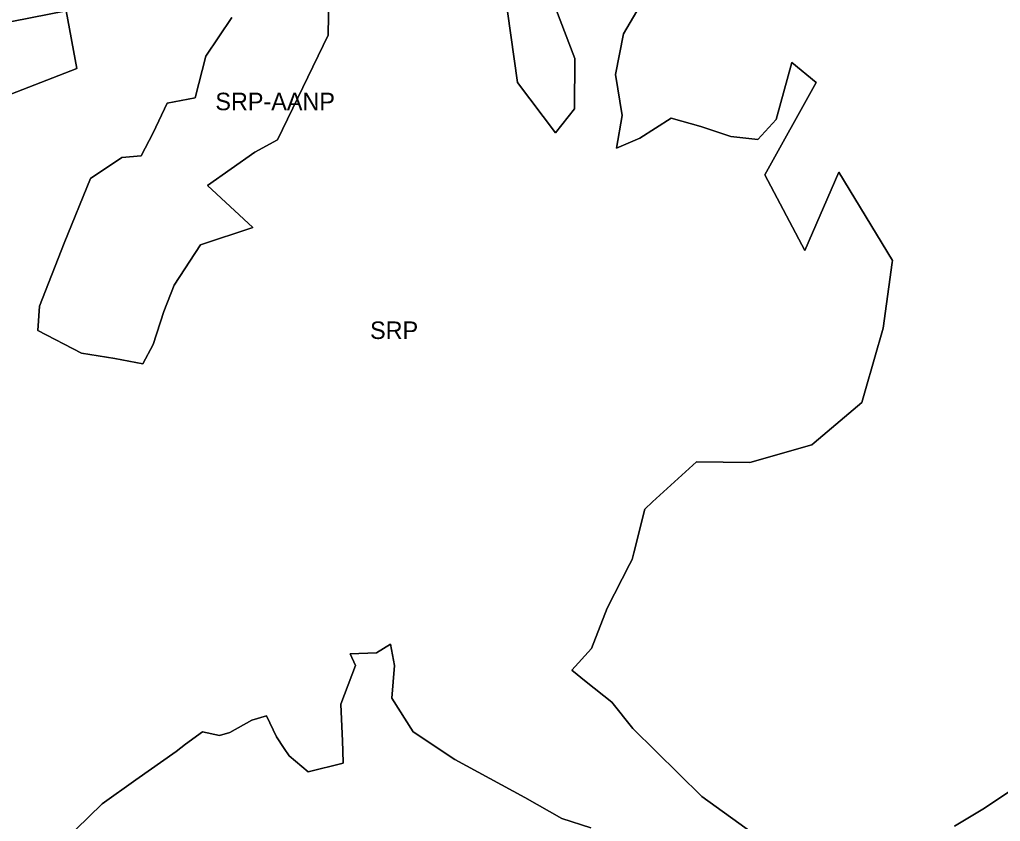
# Model space of a CAD drawing. Extents: x 598968 to 613553, y 4409678 to 4430833.
# Drawn here: x 609841 to 610514, y 4416716 to 4417266 of the extents above; entities that cross this region are included whole.
import ezdxf

# ---------------------------------------------------------------- set-up
doc = ezdxf.new("R2010")
doc.units = 0
doc.layers.add('Sòl Rústic Protegit', color=7, linetype='Continuous')
doc.layers.add('Sòl Rústic Protegit - Alt Nivell de Protecció', color=7, linetype='Continuous')

msp = doc.modelspace()

# ---------------------------------------------------------------- linework, layer by layer
at = {"layer": 'Sòl Rústic Protegit'}
for points in [[(610053.9919, 4417323.6158), (610052.7927, 4417255.2588), (610018.0145, 4417183.304), (610002.4243, 4417174.9094), (609970.0447, 4417152.1236), (610001.2251, 4417123.3418), (609965.2477, 4417111.3494), (609947.2591, 4417083.7668), (609940.0637, 4417065.778), (609932.8681, 4417042.9924), (609925.6727, 4417029.8006), (609906.4847, 4417033.3984), (609883.6991, 4417036.9962), (609853.7179, 4417052.5864), (609854.9171, 4417069.3758), (609871.7067, 4417112.5486), (609889.6953, 4417156.9206), (609911.2817, 4417171.3116), (609924.4735, 4417172.5108), (609932.8681, 4417188.101), (609942.4621, 4417208.4882), (609961.6501, 4417212.086), (609968.8455, 4417240.8678), (609986.8341, 4417267.2512)], [(610206.0895, 4417281.1878), (610222.0923, 4417239.1844), (610221.7173, 4417204.6844), (610208.7173, 4417188.1844), (610182.6839, 4417222.6746), (610175.8573, 4417271.4356)], [(609823.9609, 4417262.2304), (609873.1299, 4417271.8244), (609880.3255, 4417232.2492), (609778.3897, 4417192.6742)], [(610344.2797, 4416707.6844), (610309.0923, 4416733.1844), (610293.3423, 4416748.6844), (610261.8423, 4416779.6844), (610247.2797, 4416797.6844), (610229.8423, 4416811.6844), (610219.8423, 4416819.6844), (610233.5297, 4416834.6844), (610244.2797, 4416862.1844), (610259.4047, 4416892.1844), (610261.2797, 4416895.6844), (610262.4047, 4416900.1844), (610269.9673, 4416930.1844), (610275.2173, 4416935.1844), (610305.5297, 4416962.6844), (610341.9673, 4416962.1844), (610384.4673, 4416974.1844), (610386.2173, 4416975.6844), (610418.7797, 4417003.1844), (610421.0923, 4417011.1844), (610433.4047, 4417054.1844), (610439.6547, 4417099.1844), (610439.8423, 4417100.6844), (610403.0845, 4417161.2356), (610379.6791, 4417107.5982), (610352.3727, 4417159.2852), (610387.4807, 4417222.6746), (610370.9019, 4417236.3278), (610360.1745, 4417197.3188), (610347.4965, 4417183.6656), (610328.9673, 4417185.6162), (610308.4877, 4417192.4426), (610288.0079, 4417198.294), (610266.5531, 4417184.6408), (610250.5297, 4417177.6844), (610254.4673, 4417200.1844), (610249.8423, 4417228.1844), (610255.4673, 4417256.1844), (610264.5297, 4417271.6844)], [(609879.6801, 4416710.5098), (609897.7427, 4416728.0098), (609920.9927, 4416744.5098), (609948.5551, 4416764.0098), (609955.0551, 4416769.0098), (609966.6177, 4416777.5098), (609978.3051, 4416775.0098), (609985.3051, 4416777.0098), (610000.3677, 4416785.5098), (610010.5551, 4416788.5098), (610017.3051, 4416774.0098), (610022.5551, 4416766.0098), (610025.9927, 4416761.0098), (610039.0551, 4416750.0098), (610063.1801, 4416756.0098), (610062.8051, 4416764.5098), (610062.5551, 4416771.0098), (610061.4301, 4416796.5098), (610071.6177, 4416823.0098), (610067.9301, 4416831.0098), (610086.0551, 4416831.5098), (610095.4927, 4416837.5098), (610098.4301, 4416823.0098), (610096.4927, 4416800.5098), (610111.1801, 4416777.5098), (610139.8051, 4416758.5098), (610187.7427, 4416732.5098), (610213.0551, 4416718.0098), (610233.0551, 4416711.5098)], [(610521.0923, 4416737.1844), (610503.0923, 4416725.1844), (610482.3423, 4416712.6844)]]:
    msp.add_lwpolyline(points, dxfattribs=at)
at = {"layer": 'Sòl Rústic Protegit - Alt Nivell de Protecció'}
for points in [[(609986.8341, 4417267.2512), (609968.8455, 4417240.8678), (609961.6501, 4417212.086), (609942.4621, 4417208.4882), (609932.8681, 4417188.101), (609924.4735, 4417172.5108), (609911.2817, 4417171.3116), (609889.6953, 4417156.9206), (609871.7067, 4417112.5486), (609854.9171, 4417069.3758), (609853.7179, 4417052.5864), (609883.6991, 4417036.9962), (609906.4847, 4417033.3984), (609925.6727, 4417029.8006), (609932.8681, 4417042.9924), (609940.0637, 4417065.778), (609947.2591, 4417083.7668), (609965.2477, 4417111.3494), (610001.2251, 4417123.3418), (609970.0447, 4417152.1236), (610002.4243, 4417174.9094), (610018.0145, 4417183.304), (610052.7927, 4417255.2588), (610053.9919, 4417323.6158)], [(610175.8573, 4417271.4356), (610182.6839, 4417222.6746), (610208.7173, 4417188.1844), (610221.7173, 4417204.6844), (610222.0923, 4417239.1844), (610206.0895, 4417281.1878)], [(609778.3897, 4417192.6742), (609880.3255, 4417232.2492), (609873.1299, 4417271.8244), (609823.9609, 4417262.2304)], [(610264.5297, 4417271.6844), (610255.4673, 4417256.1844), (610249.8423, 4417228.1844), (610254.4673, 4417200.1844), (610250.5297, 4417177.6844), (610266.5531, 4417184.6408), (610288.0079, 4417198.294), (610308.4877, 4417192.4426), (610328.9673, 4417185.6162), (610347.4965, 4417183.6656), (610360.1745, 4417197.3188), (610370.9019, 4417236.3278), (610387.4807, 4417222.6746), (610352.3727, 4417159.2852), (610379.6791, 4417107.5982), (610403.0845, 4417161.2356), (610439.8423, 4417100.6844), (610439.6547, 4417099.1844), (610433.4047, 4417054.1844), (610421.0923, 4417011.1844), (610418.7797, 4417003.1844), (610386.2173, 4416975.6844), (610384.4673, 4416974.1844), (610341.9673, 4416962.1844), (610305.5297, 4416962.6844), (610275.2173, 4416935.1844), (610269.9673, 4416930.1844), (610262.4047, 4416900.1844), (610261.2797, 4416895.6844), (610259.4047, 4416892.1844), (610244.2797, 4416862.1844), (610233.5297, 4416834.6844), (610219.8423, 4416819.6844), (610229.8423, 4416811.6844), (610247.2797, 4416797.6844), (610261.8423, 4416779.6844), (610293.3423, 4416748.6844), (610309.0923, 4416733.1844), (610344.2797, 4416707.6844)], [(610233.0551, 4416711.5098), (610213.0551, 4416718.0098), (610187.7427, 4416732.5098), (610139.8051, 4416758.5098), (610111.1801, 4416777.5098), (610096.4927, 4416800.5098), (610098.4301, 4416823.0098), (610095.4927, 4416837.5098), (610086.0551, 4416831.5098), (610067.9301, 4416831.0098), (610071.6177, 4416823.0098), (610061.4301, 4416796.5098), (610062.5551, 4416771.0098), (610062.8051, 4416764.5098), (610063.1801, 4416756.0098), (610039.0551, 4416750.0098), (610025.9927, 4416761.0098), (610022.5551, 4416766.0098), (610017.3051, 4416774.0098), (610010.5551, 4416788.5098), (610000.3677, 4416785.5098), (609985.3051, 4416777.0098), (609978.3051, 4416775.0098), (609966.6177, 4416777.5098), (609955.0551, 4416769.0098), (609948.5551, 4416764.0098), (609920.9927, 4416744.5098), (609897.7427, 4416728.0098), (609879.6801, 4416710.5098)], [(610482.3423, 4416712.6844), (610503.0923, 4416725.1844), (610521.0923, 4416737.1844)]]:
    msp.add_lwpolyline(points, dxfattribs=at)

# ---------------------------------------------------------------- texts
at = {"layer": 'Sòl Rústic Protegit'}
msp.add_text('SRP', height=12, dxfattribs=at).set_placement((610081.5562, 4417046.8307))
at = {"layer": 'Sòl Rústic Protegit - Alt Nivell de Protecció'}
msp.add_text('SRP-AANP', height=12, dxfattribs=at).set_placement((609975.4413, 4417203.6912))

doc.saveas('drawing.dxf')
